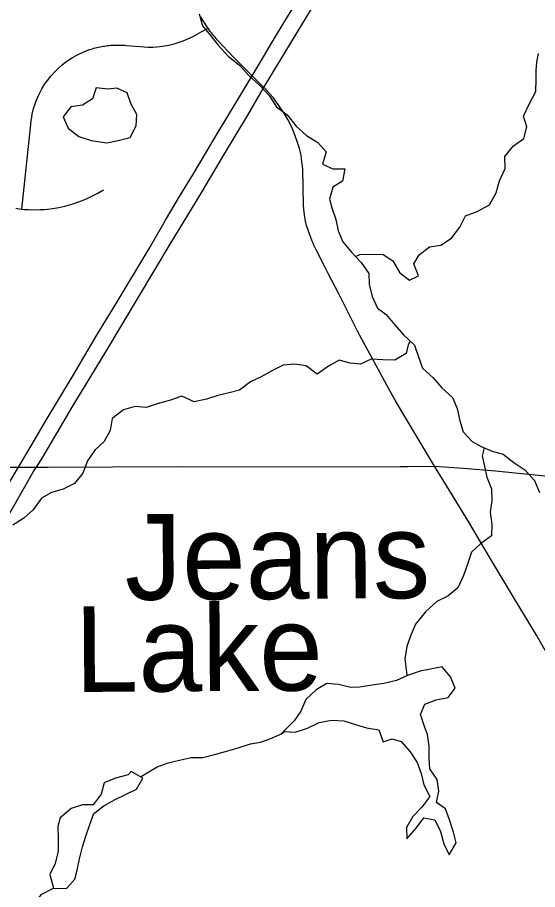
# Model space of a CAD drawing. Extents: x 0 to 34, y 0 to 22.
# Drawn here: x 5.9141 to 6.202, y 14.3781 to 14.8603 of the extents above; entities that cross this region are included whole.
import ezdxf

# ---------------------------------------------------------------- set-up
doc = ezdxf.new("R2010")
doc.units = 0
for name, color, linetype in [('GM_X_County_Road', 7, 'Continuous'), ('GM_X_Interstate_Route', 7, 'Continuous'), ('GM_X_Major_River', 7, 'Continuous'), ('GM_X_Minor_Lake', 7, 'Continuous'), ('GM_X_Minor_Lake_Text', 7, 'Continuous'), ('GM_X_Minor_River', 7, 'Continuous'), ('GM_X_State_Route', 7, 'Continuous'), ('GM_X_Township_Road', 7, 'Continuous')]:
    doc.layers.add(name, color=color, linetype=linetype)

msp = doc.modelspace()

# ---------------------------------------------------------------- linework, layer by layer
at = {"layer": 'GM_X_County_Road'}
for points in [[(6.05355, 14.81826), (6.05081, 14.82135), (6.05054, 14.82162), (6.04406, 14.8281), (6.03373, 14.83843), (6.02468, 14.84801), (6.02346, 14.84936), (6.02278, 14.85016), (6.02211, 14.85097), (6.02146, 14.85179), (6.02081, 14.85262), (6.02019, 14.85347), (6.01958, 14.85432), (6.0189, 14.8553), (6.01832, 14.85618), (6.01776, 14.85707), (6.01721, 14.85796), (6.01668, 14.85887), (6.01616, 14.85978), (6.01566, 14.86071)], [(6.14487, 14.61217), (6.13533, 14.62816), (6.12333, 14.64829), (6.11847, 14.65694), (6.10929, 14.67388), (6.10602, 14.67998), (6.10237, 14.68679), (6.0966, 14.69818), (6.09212, 14.70706), (6.08605, 14.71876), (6.08423, 14.72232), (6.08022, 14.73033), (6.08012, 14.73052), (6.07925, 14.73218), (6.07871, 14.73326), (6.0782, 14.73436), (6.0777, 14.73546), (6.07722, 14.73657), (6.07511, 14.74222), (6.07413, 14.74533), (6.07359, 14.74769), (6.07314, 14.74996), (6.07276, 14.75255), (6.07261, 14.75435), (6.07238, 14.75627), (6.072, 14.77662), (6.07177, 14.77912), (6.07139, 14.78193), (6.07109, 14.78414), (6.07025, 14.78793), (6.06919, 14.79112), (6.06767, 14.79537), (6.06592, 14.79963), (6.0638, 14.8038), (6.06197, 14.80707), (6.05841, 14.81216), (6.0556, 14.81595), (6.05355, 14.81826)], [(6.21079, 14.50244), (6.20132, 14.51877), (6.1876, 14.54153), (6.17657, 14.56003), (6.16432, 14.58062), (6.15329, 14.59868), (6.14487, 14.61217)]]:
    msp.add_lwpolyline(points, dxfattribs=at)
at = {"layer": 'GM_X_Interstate_Route'}
for points in [[(5.9241, 14.61096), (5.92458, 14.6117), (5.92814, 14.61718), (5.94431, 14.64476), (5.96308, 14.67537), (5.99861, 14.73501), (6.01554, 14.76273), (6.02875, 14.78496), (6.04105, 14.80534), (6.05054, 14.82162), (6.05073, 14.82195), (6.0893, 14.88549)], [(5.90254, 14.5916), (5.91459, 14.61167), (5.92225, 14.62443), (5.9294, 14.63673), (5.94509, 14.66276), (5.95831, 14.68491), (5.96811, 14.70126), (5.9873, 14.73317), (5.99606, 14.74813), (6.00387, 14.7613), (6.01115, 14.77324), (6.02471, 14.79587), (6.03531, 14.81362), (6.04406, 14.8281), (6.04738, 14.83359), (6.05745, 14.85063), (6.07367, 14.87749)], [(5.67798, 14.19854), (5.67906, 14.20032), (5.69065, 14.21987), (5.71973, 14.26847), (5.72596, 14.27855), (5.73562, 14.29475), (5.7432, 14.30742), (5.75774, 14.33192), (5.76957, 14.35166), (5.80249, 14.40669), (5.808, 14.41604), (5.84195, 14.47264), (5.85026, 14.48655), (5.86397, 14.5094), (5.86958, 14.51854), (5.8945, 14.56039), (5.90385, 14.57596), (5.923, 14.60926), (5.9241, 14.61096)]]:
    msp.add_lwpolyline(points, dxfattribs=at)
at = {"layer": 'GM_X_Major_River'}
for points in [[(6.01468, 14.86231), (6.0166, 14.85568), (6.02097, 14.8504), (6.02516, 14.84492), (6.03067, 14.83887), (6.03694, 14.83397), (6.04208, 14.82812), (6.04835, 14.82265), (6.05348, 14.81717), (6.05748, 14.81093), (6.06337, 14.80641), (6.06832, 14.80018), (6.07402, 14.79508), (6.08028, 14.79113), (6.08504, 14.78603), (6.08298, 14.77919), (6.08867, 14.77657), (6.0953, 14.7766), (6.094, 14.76977), (6.08871, 14.76652), (6.08685, 14.75987), (6.08819, 14.75495), (6.0903, 14.74851), (6.09165, 14.74227), (6.09414, 14.73621), (6.09889, 14.73073), (6.10441, 14.72488), (6.1086, 14.71864)], [(6.1086, 14.71864), (6.10881, 14.71277), (6.11035, 14.70595), (6.11341, 14.69951), (6.11815, 14.69612), (6.12272, 14.69045), (6.12786, 14.68479), (6.13394, 14.67913), (6.13605, 14.67269), (6.13834, 14.66644), (6.14424, 14.66097), (6.14899, 14.6555), (6.15488, 14.65021), (6.15756, 14.64416), (6.15891, 14.63734), (6.16083, 14.63109), (6.16577, 14.6258), (6.17071, 14.62298), (6.17678, 14.62055), (6.18303, 14.61887), (6.18892, 14.61415), (6.19499, 14.6102), (6.20032, 14.60434), (6.20299, 14.59772)]]:
    msp.add_lwpolyline(points, dxfattribs=at)
at = {"layer": 'GM_X_Minor_Lake'}
for points in [[(5.95761, 14.82135), (5.95563, 14.81524), (5.95001, 14.81172), (5.94358, 14.81084), (5.93932, 14.80526), (5.94209, 14.79905), (5.94806, 14.79442), (5.95492, 14.79227)], [(5.95759, 14.82131), (5.95563, 14.81524), (5.95001, 14.81172), (5.94358, 14.81084), (5.93932, 14.80526), (5.94209, 14.79905), (5.94806, 14.79442), (5.95492, 14.79227)], [(5.95492, 14.79227), (5.96348, 14.79091), (5.96991, 14.79217), (5.97651, 14.794), (5.97981, 14.80033), (5.98026, 14.8066), (5.97692, 14.8128), (5.97491, 14.81864), (5.96918, 14.82119), (5.96426, 14.82072), (5.95759, 14.82131)], [(5.95492, 14.79227), (5.96348, 14.79091), (5.96991, 14.79217), (5.97651, 14.794), (5.97981, 14.80033), (5.98026, 14.8066), (5.97692, 14.8128), (5.97491, 14.81864), (5.96918, 14.82119), (5.96426, 14.82072), (5.95757, 14.82131)], [(6.14107, 14.46379), (6.13935, 14.46833), (6.13724, 14.47496), (6.13967, 14.48066), (6.14591, 14.48296), (6.15253, 14.48431), (6.1563, 14.48945), (6.15381, 14.49569), (6.14924, 14.50117), (6.14357, 14.5002), (6.13695, 14.49884), (6.12995, 14.49654), (6.12391, 14.49367), (6.11691, 14.49212), (6.11048, 14.49114), (6.10348, 14.48998), (6.09856, 14.48976), (6.09173, 14.49144), (6.08529, 14.49198), (6.07944, 14.48854), (6.07378, 14.48321), (6.07097, 14.47675), (6.06721, 14.47143), (6.06015, 14.46423)], [(6.14107, 14.46379), (6.13935, 14.46833), (6.13724, 14.47496), (6.13967, 14.48066), (6.14591, 14.48296), (6.15253, 14.48431), (6.1563, 14.48945), (6.15381, 14.49569), (6.14924, 14.50117), (6.14357, 14.5002), (6.13695, 14.49884), (6.12995, 14.49654), (6.12391, 14.49367), (6.11691, 14.49212), (6.11048, 14.49114), (6.10348, 14.48998), (6.09856, 14.48976), (6.09173, 14.49144), (6.08529, 14.49198), (6.07944, 14.48854), (6.07378, 14.48321), (6.07097, 14.47675), (6.06721, 14.47143), (6.06145, 14.46555)], [(6.06023, 14.46419), (6.06193, 14.46552), (6.0678, 14.46517), (6.07461, 14.46729), (6.08103, 14.47054), (6.08784, 14.47171), (6.09484, 14.47136), (6.10129, 14.4693), (6.10736, 14.46743), (6.11418, 14.46632), (6.11648, 14.4597), (6.12158, 14.46143), (6.12651, 14.45993), (6.13145, 14.45427), (6.13526, 14.44841), (6.13756, 14.44235), (6.1391, 14.43591), (6.14235, 14.42948), (6.13802, 14.42358), (6.13292, 14.41844), (6.12935, 14.41236), (6.12957, 14.4061), (6.13485, 14.412), (6.13899, 14.41771), (6.14505, 14.4166), (6.14829, 14.41017), (6.15003, 14.40335), (6.15308, 14.3973), (6.15684, 14.40395), (6.15549, 14.40982), (6.15319, 14.41663), (6.15108, 14.42269), (6.14596, 14.42627), (6.14726, 14.43253), (6.14647, 14.43898), (6.14228, 14.44484), (6.14207, 14.4509), (6.14204, 14.45735), (6.14107, 14.46379)], [(6.06145, 14.46555), (6.0678, 14.46517), (6.07461, 14.46729), (6.08103, 14.47054), (6.08784, 14.47171), (6.09484, 14.47136), (6.10129, 14.4693), (6.10736, 14.46743), (6.11418, 14.46632), (6.11648, 14.4597), (6.12158, 14.46143), (6.12651, 14.45993), (6.13145, 14.45427), (6.13526, 14.44841), (6.13756, 14.44235), (6.1391, 14.43591), (6.14235, 14.42948), (6.13802, 14.42358), (6.13292, 14.41844), (6.12935, 14.41236), (6.12957, 14.4061), (6.13485, 14.412), (6.13899, 14.41771), (6.14505, 14.4166), (6.14829, 14.41017), (6.15003, 14.40335), (6.15308, 14.3973), (6.15684, 14.40395), (6.15549, 14.40982), (6.15319, 14.41663), (6.15108, 14.42269), (6.14596, 14.42627), (6.14726, 14.43253), (6.14647, 14.43898), (6.14228, 14.44484), (6.14207, 14.4509), (6.14204, 14.45735), (6.14107, 14.46379)], [(5.97702, 14.44335), (5.97532, 14.44144), (5.96832, 14.43971), (5.96209, 14.43702), (5.96041, 14.43076), (5.95608, 14.42487), (5.95002, 14.42503), (5.94378, 14.42291), (5.93774, 14.41777), (5.93644, 14.41302), (5.93666, 14.4062), (5.93668, 14.39937), (5.93501, 14.39254), (5.932, 14.38646), (5.93412, 14.37889)], [(5.97702, 14.44335), (5.97532, 14.44144), (5.96832, 14.43971), (5.96209, 14.43702), (5.96041, 14.43076), (5.95608, 14.42487), (5.95002, 14.42503), (5.94378, 14.42291), (5.93774, 14.41777), (5.93644, 14.41302), (5.93666, 14.4062), (5.93668, 14.39937), (5.93501, 14.39254), (5.932, 14.38646), (5.93411, 14.3789)], [(5.93412, 14.37889), (5.93506, 14.3787), (5.9415, 14.37892), (5.94583, 14.38387), (5.94714, 14.3888), (5.94844, 14.39507), (5.95012, 14.40171), (5.95199, 14.40759), (5.95423, 14.41405), (5.95629, 14.42013), (5.96195, 14.42432), (5.96818, 14.42795), (5.9799, 14.43369), (5.98347, 14.43977), (5.97702, 14.44335)], [(5.93412, 14.37889), (5.93506, 14.3787), (5.9415, 14.37892), (5.94583, 14.38387), (5.94714, 14.3888), (5.94844, 14.39507), (5.95012, 14.40171), (5.95199, 14.40759), (5.95423, 14.41405), (5.95629, 14.42013), (5.96195, 14.42432), (5.96818, 14.42795), (5.9799, 14.43369), (5.98347, 14.43977), (5.97702, 14.44335)]]:
    msp.add_lwpolyline(points, dxfattribs=at)
at = {"layer": 'GM_X_Minor_River'}
for points in [[(6.10127, 14.72821), (6.10363, 14.72924), (6.11007, 14.72945), (6.1165, 14.72929), (6.12182, 14.72571), (6.12582, 14.7191), (6.13114, 14.71495), (6.13605, 14.71743), (6.13356, 14.72406), (6.13638, 14.729), (6.14224, 14.73339), (6.14848, 14.73436), (6.15433, 14.73818), (6.15904, 14.74427), (6.16204, 14.75054), (6.16847, 14.75303), (6.17546, 14.75666), (6.17903, 14.76332), (6.18089, 14.76996), (6.18409, 14.7768), (6.18387, 14.78343), (6.18858, 14.78933), (6.19443, 14.79334), (6.19611, 14.79979), (6.19419, 14.80566), (6.19738, 14.81231), (6.20095, 14.81934), (6.2013, 14.82617), (6.20128, 14.83091), (6.20164, 14.83565), (6.20257, 14.84039)], [(6.13152, 14.68133), (6.13034, 14.6793), (6.12922, 14.67456), (6.12299, 14.67074), (6.11637, 14.6709), (6.10993, 14.67144), (6.10407, 14.66857), (6.0982, 14.66911), (6.09213, 14.67079), (6.08628, 14.66754), (6.08005, 14.66315), (6.07397, 14.66768), (6.06753, 14.6686), (6.0611, 14.668), (6.05524, 14.66513), (6.04901, 14.6615), (6.04315, 14.65882), (6.03692, 14.65424), (6.03125, 14.6527), (6.02501, 14.65135), (6.01877, 14.64923), (6.01196, 14.64769), (6.00513, 14.65088), (5.99833, 14.64857), (5.9919, 14.64684), (5.98528, 14.64472), (5.97922, 14.64527), (5.97279, 14.64334), (5.96656, 14.63857), (5.96545, 14.63193), (5.96207, 14.62585), (5.95698, 14.62109), (5.95284, 14.61519), (5.95021, 14.60836), (5.94569, 14.60265), (5.93946, 14.5994), (5.93303, 14.59766), (5.92737, 14.59442), (5.92285, 14.58814), (5.91757, 14.58338), (5.91152, 14.57956)], [(6.17244, 14.62227), (6.1713, 14.61787), (6.17399, 14.60612), (6.17648, 14.59969), (6.1767, 14.59324), (6.17578, 14.58679), (6.17675, 14.57997), (6.1764, 14.57371), (6.17036, 14.56933), (6.16546, 14.56457), (6.16321, 14.55792), (6.16096, 14.55166), (6.15777, 14.545), (6.1523, 14.54024), (6.14626, 14.53737), (6.14003, 14.53166), (6.13438, 14.52481), (6.13176, 14.51873), (6.1297, 14.51246), (6.12859, 14.50563), (6.12962, 14.49683)], [(5.98222, 14.44047), (5.99139, 14.44588), (5.99744, 14.44818), (6.00387, 14.44972), (6.01031, 14.45108), (6.01674, 14.45111), (6.02317, 14.45284), (6.02922, 14.45438), (6.03565, 14.45631), (6.04303, 14.45862), (6.0487, 14.45959), (6.05437, 14.4617), (6.06023, 14.46419)], [(5.86027, 14.29117), (5.8663, 14.29764), (5.871, 14.3041), (5.87723, 14.31001), (5.8825, 14.3161), (5.88608, 14.32218), (5.88984, 14.32826), (5.89493, 14.33378), (5.90115, 14.3395), (5.90529, 14.34539), (5.91057, 14.35167), (5.91584, 14.35757), (5.91866, 14.36365), (5.9228, 14.36993), (5.92751, 14.37564), (5.93411, 14.37889)]]:
    msp.add_lwpolyline(points, dxfattribs=at)
at = {"layer": 'GM_X_State_Route'}
for points in [[(5.52728, 14.60953), (5.53442, 14.60948), (5.55939, 14.6096), (5.6136, 14.61003), (5.68928, 14.61047), (5.73484, 14.61069), (5.75438, 14.61095), (5.76978, 14.61113), (5.77695, 14.61116), (5.7939, 14.61111), (5.80258, 14.61105), (5.81065, 14.61111), (5.83884, 14.61121), (5.86287, 14.61137), (5.89197, 14.61157), (5.91428, 14.61167), (5.91459, 14.61167), (5.92458, 14.6117), (5.93108, 14.61173)], [(5.93108, 14.61173), (6.0025, 14.61197), (6.07722, 14.61187), (6.12594, 14.61207), (6.12992, 14.61209)], [(6.12992, 14.61209), (6.14487, 14.61217), (6.16098, 14.61108), (6.17878, 14.60958), (6.19508, 14.60801), (6.21154, 14.60628), (6.21941, 14.60562), (6.24409, 14.6029), (6.24917, 14.60235), (6.25467, 14.60196)]]:
    msp.add_lwpolyline(points, dxfattribs=at)
at = {"layer": 'GM_X_Township_Road'}
for points in [[(5.91654, 14.75429), (5.92143, 14.80108), (5.92174, 14.80348), (5.922, 14.80519), (5.92232, 14.80691), (5.923, 14.80988), (5.92383, 14.81259), (5.92445, 14.8142), (5.92513, 14.81587), (5.92633, 14.81826), (5.92768, 14.82086), (5.92934, 14.82352), (5.93075, 14.82549), (5.93252, 14.82778), (5.93455, 14.83002), (5.93679, 14.83226), (5.93877, 14.83403), (5.94095, 14.83575), (5.94257, 14.83684), (5.94459, 14.8382), (5.9473, 14.8397), (5.95076, 14.84131), (5.95398, 14.8425), (5.95562, 14.84302), (5.95645, 14.84325), (5.95895, 14.84387), (5.95979, 14.84405), (5.96064, 14.84422), (5.96148, 14.84437), (5.96233, 14.84451), (5.96318, 14.84463), (5.96403, 14.84473), (5.96489, 14.84483), (5.96574, 14.8449), (5.9666, 14.84496), (5.96745, 14.84501), (5.96831, 14.84505), (5.9726, 14.84499), (5.97345, 14.84493), (5.9743, 14.84487), (5.97701, 14.84465), (5.98198, 14.84426), (5.98629, 14.84392), (5.98894, 14.84387), (5.99123, 14.84397), (5.99446, 14.84434), (5.99774, 14.84496), (6.00029, 14.84553), (6.00581, 14.8473), (6.00976, 14.84908), (6.01231, 14.85038), (6.01616, 14.85251), (6.01958, 14.85432)], [(5.91318, 14.75476), (5.91503, 14.75445), (5.91654, 14.75429), (5.91806, 14.75417), (5.91927, 14.75409), (5.92047, 14.75404), (5.92168, 14.754), (5.92651, 14.75407), (5.92904, 14.7542), (5.9324, 14.75447), (5.93705, 14.75518), (5.94025, 14.75588), (5.94427, 14.75697), (5.94892, 14.75869), (5.95227, 14.7601), (5.95571, 14.76162), (5.95821, 14.76294), (5.9618, 14.76498)]]:
    msp.add_lwpolyline(points, dxfattribs=at)

# ---------------------------------------------------------------- texts
at = {"layer": 'GM_X_Minor_Lake_Text'}
for s, p in [('Jeans ', (5.97364, 14.53822)), (' Lake', (5.92832, 14.48721))]:
    msp.add_text(s, height=0.047368, rotation=0.3667, dxfattribs=at).set_placement(p)

doc.saveas('drawing.dxf')
